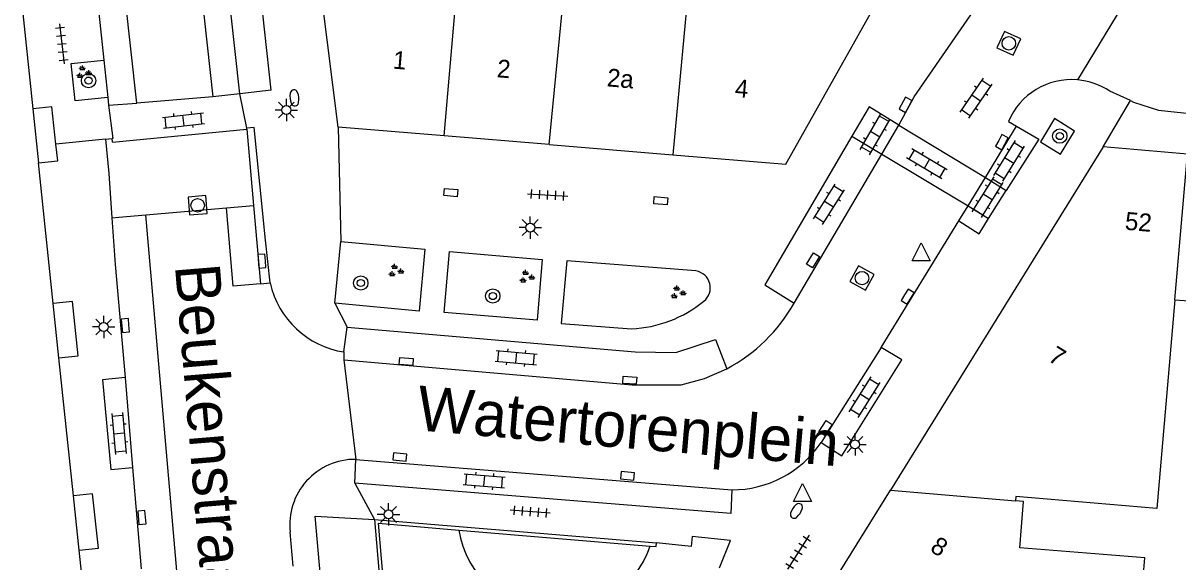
# Model space of a CAD drawing. Extents: x 131000 to 133014, y 396499 to 399001.
# Drawn here: x 132870.5 to 132935, y 396559.5 to 396589.5 of the extents above; entities that cross this region are included whole.
import ezdxf

# ---------------------------------------------------------------- set-up
doc = ezdxf.new("R2010")
doc.units = 0
for name, color, linetype in [('gg-afsc-muur', 7, 'Continuous'), ('gg-anno-huisnummerreeks BGT', 7, 'Continuous'), ('gg-anno-openbare ruimte label', 7, 'Continuous'), ('gg-bbg-gedigitaliseerde bebouwing', 7, 'Continuous'), ('gg-bbg-hoofdgebouw', 7, 'Continuous'), ('gg-bbg-toegangstrap', 7, 'Continuous'), ('gg-bbg-tussenscheiding', 7, 'Continuous'), ('gg-knt-verharding', 7, 'Continuous'), ('gg-knt-verharding nz', 7, 'Continuous'), ('gt-grn-groengrens', 7, 'Continuous'), ('gt-grn-vlakafsluiter', 7, 'Continuous'), ('gt-grn-weggrens', 7, 'Continuous'), ('gt-symb-boom', 7, 'Continuous'), ('gt-symb-brandkraan', 7, 'Continuous'), ('gt-symb-groenvak', 7, 'Continuous'), ('gt-symb-klinker verharding', 7, 'Continuous'), ('gt-symb-kolk', 7, 'Continuous'), ('gt-symb-kolk center center', 7, 'Continuous'), ('gt-symb-lichtmast', 7, 'Continuous'), ('gt-symb-rioolschacht', 7, 'Continuous'), ('gt-symb-tegel verharding', 7, 'Continuous'), ('gt-symb-waterafsluiter', 7, 'Continuous')]:
    doc.layers.add(name, color=color, linetype=linetype)

# ---------------------------------------------------------------- blocks, each defined once
blk = doc.blocks.new('gt0-BOOM')
at = {"layer": 'gt-symb-boom'}
for radius in [0.4, 0.2]:
    blk.add_circle((0, 0), radius, dxfattribs=at)
blk = doc.blocks.new('gt0-KL1')
at = {"layer": 'gt-symb-klinker verharding'}
for p, q in [((-1.15, 0.3), (1.15, 0.3)), ((-1, -0.3), (-1, 0.3)), ((-0.5, 0.3), (-0.5, 0.45)), ((0, -0.3), (0, 0.3)), ((0.5, 0.3), (0.5, 0.45)), ((1, -0.3), (1, 0.3)), ((-1.15, -0.3), (1.15, -0.3)), ((-0.5, -0.45), (-0.5, -0.3)), ((0.5, -0.45), (0.5, -0.3))]:
    blk.add_line(p, q, dxfattribs=at)
blk = doc.blocks.new('gt0-KOLK')
at = {"layer": 'gt-symb-kolk'}
blk.add_lwpolyline([(0, 0), (0.375, 0), (0.375, 0.4), (-0.375, 0.4), (-0.375, 0), (0, 0)], dxfattribs=at)
blk = doc.blocks.new('gt0-TEG1')
at = {"layer": 'gt-symb-tegel verharding'}
for p, q in [((-1.125, 0), (1.125, 0)), ((-0.9, -0.25), (-0.9, 0.25)), ((-0.45, -0.25), (-0.45, 0.25)), ((0, -0.25), (0, 0.25)), ((0.45, -0.25), (0.45, 0.25)), ((0.9, -0.25), (0.9, 0.25))]:
    blk.add_line(p, q, dxfattribs=at)
blk = doc.blocks.new('gt0-BR')
at = {"layer": 'gt-symb-brandkraan'}
for centre, radius, start, end in [((-0.244, 0), 0.206, 107.56694, 252.43307), ((0.599, -2.664), 3, 106.89205, 107.56694), ((0, -0.691), 0.938, 73.10799, 106.89205), ((-0.599, -2.664), 3, 72.43309, 73.10799), ((0.244, 0), 0.206, 287.56695, 72.43309), ((0.599, 2.664), 3, 252.43307, 253.10797), ((0, 0.691), 0.938, 253.10797, 286.89206), ((-0.599, 2.664), 3, 286.89206, 287.56695)]:
    blk.add_arc(centre, radius, start, end, dxfattribs=at)
blk = doc.blocks.new('gt0-WAFSL')
at = {"layer": 'gt-symb-waterafsluiter'}
for p, q in [((-0.5, -0.333), (0, 0.667)), ((0, 0.667), (0.5, -0.333)), ((0.5, -0.333), (-0.5, -0.333))]:
    blk.add_line(p, q, dxfattribs=at)
blk = doc.blocks.new('gt0-LMAST')
at = {"layer": 'gt-symb-lichtmast'}
for p, q in [((-0.182, 0.173), (-0.447, 0.438)), ((-0.005, 0.246), (-0.005, 0.621)), ((0.172, 0.173), (0.437, 0.438)), ((-0.255, -0.004), (-0.63, -0.004)), ((-0.182, -0.181), (-0.447, -0.446)), ((-0.005, -0.254), (-0.005, -0.629)), ((0.437, -0.446), (0.172, -0.181)), ((0.245, -0.004), (0.62, -0.004))]:
    blk.add_line(p, q, dxfattribs=at)
blk.add_circle((-0.005, -0.004), 0.25, dxfattribs=at)
blk = doc.blocks.new('gt0-KOLKCC')
at = {"layer": 'gt-symb-kolk center center'}
blk.add_lwpolyline([(-0.375, 0.2), (0.375, 0.2), (0.375, -0.2), (-0.375, -0.2)], close=True, dxfattribs=at)
blk = doc.blocks.new('gt0-RS')
at = {"layer": 'gt-symb-rioolschacht'}
blk.add_lwpolyline([(-0.5, -0.5), (0.5, -0.5), (0.5, 0.5), (-0.5, 0.5)], close=True, dxfattribs=at)
blk.add_circle((0, 0), 0.375, dxfattribs=at)
blk = doc.blocks.new('gt0-GRVAK')
at = {"layer": 'gt-symb-groenvak'}
for p, q in [((-0.11, 0.189), (-0.228, 0.24)), ((-0.182, 0.153), (0.088, 0.153)), ((-0.091, 0.211), (-0.156, 0.322)), ((-0.047, 0.214), (-0.047, 0.393)), ((-0.004, 0.211), (0.061, 0.322)), ((0.015, 0.189), (0.133, 0.24)), ((0.262, -0.052), (0.197, 0.059)), ((0.305, -0.049), (0.305, 0.13)), ((0.349, -0.052), (0.414, 0.059)), ((-0.245, -0.228), (-0.363, -0.177)), ((-0.318, -0.264), (-0.047, -0.264)), ((-0.226, -0.206), (-0.291, -0.095)), ((-0.183, -0.203), (-0.183, -0.024)), ((-0.139, -0.206), (-0.074, -0.095)), ((-0.12, -0.228), (-0.002, -0.177)), ((0.243, -0.074), (0.125, -0.023)), ((0.17, -0.11), (0.441, -0.11)), ((0.368, -0.074), (0.486, -0.023))]:
    blk.add_line(p, q, dxfattribs=at)

msp = doc.modelspace()

# ---------------------------------------------------------------- linework, layer by layer
at = {"layer": 'gg-afsc-muur'}
for p, q in [((132890.154, 396561.828), (132905.896, 396560.509)), ((132894.861, 396561.233), (132905.543, 396560.338))]:
    msp.add_line(p, q, dxfattribs=at)
for points in [[(132890.154, 396561.828), (132893.204, 396526.144), (132893.403, 396526.161)], [(132890.878, 396555.697), (132890.373, 396561.609), (132894.861, 396561.233)], [(132905.543, 396560.338), (132905.879, 396560.31), (132905.896, 396560.509)]]:
    msp.add_lwpolyline(points, dxfattribs=at)
at = {"layer": 'gg-bbg-gedigitaliseerde bebouwing'}
for points in [[(132934.825, 396574.09), (132933.821, 396562.434), (132925.953, 396563.112), (132925.934, 396562.864)], [(132934.825, 396574.09), (132937.146, 396573.907), (132936.542, 396566.897), (132939.535, 396566.639)], [(132933.09, 396559.002), (132933.144, 396559.684), (132926.17, 396560.23), (132926.373, 396562.827), (132925.934, 396562.864)]]:
    msp.add_lwpolyline(points, dxfattribs=at)
at = {"layer": 'gg-bbg-hoofdgebouw'}
for p, q in [((132870.272, 396592.462), (132871.081, 396584.752)), ((132888.13, 396583.73), (132887.1, 396591.85)), ((132871.081, 396584.752), (132871.399, 396581.725)), ((132894.034, 396583.241), (132888.13, 396583.73)), ((132899.897, 396582.755), (132894.034, 396583.241)), ((132899.897, 396582.755), (132906.801, 396582.183)), ((132930.82, 396582.62), (132918.947, 396563.455)), ((132935.524, 396582.215), (132930.82, 396582.62)), ((132872.223, 396573.876), (132871.399, 396581.725)), ((132872.54, 396570.851), (132872.223, 396573.876)), ((132873.35, 396563.137), (132872.54, 396570.851)), ((132873.667, 396560.109), (132873.35, 396563.137)), ((132915.665, 396558.158), (132918.947, 396563.455)), ((132874.475, 396552.416), (132873.667, 396560.109))]:
    msp.add_line(p, q, dxfattribs=at)
msp.add_lwpolyline([(132906.801, 396582.183), (132913.12, 396581.66), (132919.08, 396592.29)], dxfattribs=at)
at = {"layer": 'gg-bbg-toegangstrap'}
for points in [[(132872.366, 396582.773), (132872.137, 396584.863), (132871.081, 396584.752)], [(132871.399, 396581.725), (132872.468, 396581.838), (132872.366, 396582.773)], [(132872.54, 396570.851), (132873.619, 396570.964), (132873.289, 396573.988), (132872.223, 396573.876)], [(132873.667, 396560.109), (132874.747, 396560.219), (132874.418, 396563.249), (132873.35, 396563.137)]]:
    msp.add_lwpolyline(points, dxfattribs=at)
at = {"layer": 'gg-bbg-tussenscheiding'}
for p, q in [((132899.897, 396582.755), (132902.361, 396607.746)), ((132908.322, 396598.272), (132906.801, 396582.183)), ((132894.034, 396583.241), (132895.159, 396596.13)), ((132934.825, 396574.09), (132935.524, 396582.215)), ((132918.947, 396563.455), (132925.934, 396562.864))]:
    msp.add_line(p, q, dxfattribs=at)
at = {"layer": 'gg-knt-verharding'}
for p, q in [((132876.883, 396585.06), (132873.359, 396617.132)), ((132874.548, 396592.211), (132875.042, 396587.469)), ((132875.042, 396587.469), (132875.26, 396585.372)), ((132884.384, 396585.778), (132882.63, 396585.58)), ((132932.344, 396585.203), (132931.198, 396585.73)), ((132875.26, 396585.372), (132875.305, 396584.942)), ((132875.305, 396584.942), (132876.883, 396585.06)), ((132881.123, 396585.41), (132876.883, 396585.06)), ((132882.63, 396585.58), (132881.123, 396585.41)), ((132883.025, 396583.662), (132882.63, 396585.58)), ((132875.305, 396584.942), (132875.543, 396583.088)), ((132883.029, 396583.616), (132883.025, 396583.662)), ((132918.475, 396582.213), (132919.416, 396583.827)), ((132919.416, 396583.827), (132924.251, 396580.92)), ((132925.534, 396584.042), (132925.988, 396583.777)), ((132875.145, 396583.051), (132875.314, 396581.132)), ((132875.543, 396583.088), (132875.503, 396583.084)), ((132883.029, 396583.616), (132883.4, 396579.354)), ((132916.801, 396583.215), (132911.946, 396574.923)), ((132916.801, 396583.215), (132918.475, 396582.213)), ((132913.57, 396573.903), (132918.475, 396582.213)), ((132918.475, 396582.213), (132923.286, 396579.333)), ((132875.314, 396581.132), (132875.494, 396578.662)), ((132924.251, 396580.92), (132925.414, 396580.194)), ((132924.431, 396578.618), (132925.414, 396580.194)), ((132877.385, 396578.823), (132881.882, 396579.22)), ((132881.882, 396579.22), (132883.4, 396579.354)), ((132883.4, 396579.354), (132883.782, 396574.977)), ((132923.286, 396579.333), (132924.431, 396578.618)), ((132875.494, 396578.662), (132875.887, 396578.691)), ((132875.494, 396578.662), (132875.684, 396576.049)), ((132875.887, 396578.691), (132877.385, 396578.823)), ((132918.433, 396571.413), (132922.77, 396578.485)), ((132887.941, 396573.894), (132888.264, 396577.343)), ((132875.684, 396576.049), (132876.23, 396569.742)), ((132911.946, 396574.923), (132913.57, 396573.903)), ((132888.448, 396571.171), (132888.633, 396572.565)), ((132876.23, 396569.742), (132876.644, 396564.724)), ((132889.05, 396563.845), (132889.107, 396565.177)), ((132876.644, 396564.724), (132877.128, 396559.072)), ((132886.845, 396562.008), (132890.154, 396561.828)), ((132889.686, 396528.636), (132886.845, 396562.008)), ((132885.603, 396559.218), (132885.439, 396561.119))]:
    msp.add_line(p, q, dxfattribs=at)
for points in [[(132877.655, 396617.619), (132878.515, 396609.177), (132881.123, 396585.41)], [(132884.384, 396585.778), (132881.551, 396611.714), (132879.796, 396611.553)], [(132882.63, 396585.58), (132879.873, 396610.587), (132879.796, 396611.553)], [(132919.416, 396583.827), (132920.284, 396585.405), (132924.483, 396591.526)], [(132875.26, 396585.372), (132873.446, 396585.183), (132873.217, 396587.279), (132875.042, 396587.469)], [(132932.344, 396585.203), (132932.521, 396585.122), (132933.908, 396584.672), (132938.261, 396584.2)], [(132919.416, 396583.827), (132917.759, 396584.852), (132916.801, 396583.215)], [(132884.319, 396575.022), (132884.063, 396577.41), (132883.443, 396583.703), (132883.025, 396583.662)], [(132925.988, 396583.777), (132927.227, 396583.053), (132925.414, 396580.194)], [(132927.325, 396582.911), (132928.441, 396582.211), (132929.228, 396583.498), (132928.112, 396584.198), (132927.325, 396582.911)], [(132883.782, 396574.977), (132882.256, 396574.85), (132881.882, 396579.22)], [(132922.77, 396578.485), (132923.899, 396577.765), (132924.431, 396578.618)], [(132888.264, 396577.343), (132892.967, 396576.902), (132892.643, 396573.452), (132887.941, 396573.894)], [(132894.049, 396573.384), (132894.332, 396576.774), (132899.512, 396576.342), (132899.23, 396572.952), (132894.049, 396573.384)], [(132908.092, 396575.694), (132900.895, 396576.266), (132900.569, 396572.761), (132904.5, 396572.462)], [(132888.633, 396572.565), (132904.7, 396571.185), (132906.973, 396571.137), (132909.183, 396571.864), (132909.81, 396570.228)], [(132915.085, 396566.124), (132916.243, 396565.38), (132919.595, 396570.733), (132918.433, 396571.413)], [(132876.23, 396569.742), (132874.963, 396569.614), (132875.432, 396564.611), (132876.644, 396564.724)], [(132910.09, 396563.478), (132910.048, 396562.152), (132889.05, 396563.845)], [(132909.414, 396559.115), (132910.014, 396560.654), (132907.888, 396560.862), (132907.835, 396560.319), (132905.896, 396560.509)]]:
    msp.add_lwpolyline(points, dxfattribs=at)
for centre, radius, start, end in [((132929.068, 396582.531), 3.843, 85.26424, 156.84689), ((132929.068, 396582.531), 3.843, 56.34841, 85.27151), ((132907.939, 396574.75), 0.956, 308.75698, 80.81023), ((132889.207, 396576.124), 5.011, 192.7038, 261.28662), ((132904.179, 396579.36), 6.905, 272.66175, 309.13919), ((132905.516, 396578.382), 9.215, 297.77013, 330.91987), ((132910.109, 396569.481), 6.003, 269.8224, 326.0006), ((132889.075, 396561.52), 3.658, 89.49181, 186.28774)]:
    msp.add_arc(centre, radius, start, end, dxfattribs=at)
at = {"layer": 'gg-knt-verharding nz'}
for p, q in [((132924.251, 396580.92), (132925.988, 396583.777)), ((132875.522, 396582.88), (132875.503, 396583.084)), ((132875.522, 396582.88), (132883.029, 396583.616)), ((132923.286, 396579.333), (132924.251, 396580.92)), ((132922.77, 396578.485), (132923.286, 396579.333)), ((132918.433, 396571.413), (132915.085, 396566.124)), ((132888.448, 396571.171), (132888.441, 396570.731)), ((132889.107, 396565.177), (132910.09, 396563.478))]:
    msp.add_line(p, q, dxfattribs=at)
for points in [[(132879.963, 396531.681), (132881.489, 396531.817), (132877.385, 396578.823)], [(132888.441, 396570.731), (132904.535, 396569.338), (132907.276, 396569.337), (132908.576, 396569.69), (132909.81, 396570.228)]]:
    msp.add_lwpolyline(points, dxfattribs=at)
at = {"layer": 'gt-grn-groengrens'}
msp.add_arc((132900.313, 396562.109), 5.522, 189.12333, 341.29789, dxfattribs=at)
at = {"layer": 'gt-grn-vlakafsluiter'}
msp.add_line((132883.782, 396574.977), (132884.319, 396575.022), dxfattribs=at)
at = {"layer": 'gt-grn-weggrens'}
for p, q in [((132933.129, 396592.51), (132929.385, 396586.361)), ((132930.82, 396582.62), (132932.344, 396585.203)), ((132888.13, 396583.73), (132888.264, 396577.343)), ((132875.145, 396583.051), (132872.366, 396582.773)), ((132875.145, 396583.051), (132875.503, 396583.084)), ((132887.941, 396573.894), (132888.633, 396572.565)), ((132888.441, 396570.731), (132889.107, 396565.177)), ((132889.05, 396563.845), (132890.154, 396561.828))]:
    msp.add_line(p, q, dxfattribs=at)

# ---------------------------------------------------------------- block references
at = {"layer": 'gt-symb-boom'}
for p in [(132874.19, 396586.32), (132928.402, 396583.223), (132889.387, 396575.021), (132896.756, 396574.294)]:
    msp.add_blockref('gt0-BOOM', p, dxfattribs=at)
at = {"layer": 'gt-symb-brandkraan'}
for p, rotation in [((132885.682, 396585.357), -83.57125225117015), ((132913.703, 396562.297), -122.95900987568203)]:
    msp.add_blockref('gt0-BR', p, dxfattribs=dict(at, rotation=rotation))
at = {"layer": 'gt-symb-groenvak'}
for p in [(132873.892, 396586.779), (132891.323, 396575.699), (132898.632, 396575.358), (132907.073, 396574.482)]:
    msp.add_blockref('gt0-GRVAK', p, dxfattribs=at)
at = {"layer": 'gt-symb-klinker verharding'}
for p, rotation in [((132923.739, 396585.337), 55.547516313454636), ((132879.488, 396584.094), 6.3148844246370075), ((132918.096, 396583.321), 59.71467559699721), ((132925.576, 396581.842), 58.122183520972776), ((132920.983, 396581.674), 149.25252712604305), ((132915.518, 396579.414), 57.915638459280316), ((132924.38, 396579.819), 58.12218352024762), ((132898.065, 396570.856), -4.934985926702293), ((132917.514, 396568.652), 57.94605591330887), ((132875.886, 396566.626), -84.6655599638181), ((132896.28, 396563.976), -4.934985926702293)]:
    msp.add_blockref('gt0-KL1', p, dxfattribs=dict(at, rotation=rotation))
at = {"layer": 'gt-symb-kolk'}
for p, rotation in [((132919.976, 396584.878), 61.89717643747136), ((132924.995, 396582.982), -118.74303563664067), ((132884.061, 396576.265), 94.70180831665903), ((132919.738, 396574.361), -121.2584853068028), ((132876.446, 396572.665), 95.04916646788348), ((132891.548, 396565.11), -5.049166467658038), ((132904.254, 396564.056), -5.682084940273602), ((132877.371, 396561.945), 94.99208116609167)]:
    msp.add_blockref('gt0-KOLK', p, dxfattribs=dict(at, rotation=rotation))
at = {"layer": 'gt-symb-kolk center center'}
for p, rotation in [((132894.415, 396580.066), -4.758885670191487), ((132906.126, 396579.614), -4.758885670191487), ((132914.627, 396576.291), 57.53320054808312), ((132891.925, 396570.641), -4.473406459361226), ((132904.402, 396569.593), 176.61671238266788), ((132915.333, 396566.924), 56.834400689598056)]:
    msp.add_blockref('gt0-KOLKCC', p, dxfattribs=dict(at, rotation=rotation))
at = {"layer": 'gt-symb-lichtmast'}
for p in [(132885.238, 396584.682), (132898.85, 396578.121), (132875.04, 396572.57), (132916.979, 396566.012), (132890.938, 396562.106)]:
    msp.add_blockref('gt0-LMAST', p, dxfattribs=at)
at = {"layer": 'gt-symb-rioolschacht'}
for p, rotation in [((132925.559, 396588.398), 65.22886109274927), ((132880.28, 396579.36), 94.644721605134), ((132917.365, 396575.296), 60.795159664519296)]:
    msp.add_blockref('gt0-RS', p, dxfattribs=dict(at, rotation=rotation))
at = {"layer": 'gt-symb-tegel verharding'}
for p, rotation in [((132872.696, 396588.373), -83.68511557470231), ((132899.816, 396579.936), -3.211625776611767), ((132898.844, 396562.258), 175.5837165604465), ((132913.805, 396559.992), -122.33937708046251)]:
    msp.add_blockref('gt0-TEG1', p, dxfattribs=dict(at, rotation=rotation))
at = {"layer": 'gt-symb-waterafsluiter'}
for p in [(132920.664, 396576.595), (132914.04, 396563.166)]:
    msp.add_blockref('gt0-WAFSL', p, dxfattribs=at)

# ---------------------------------------------------------------- texts
at = {"layer": 'gg-anno-huisnummerreeks BGT'}
for s, rotation, p in [('1', 355.2, (132891.149, 396586.993)), ('2', 355.2, (132896.959, 396586.512)), ('2a', 355.2, (132903.098, 396586.003)), ('4', 355.3, (132910.244, 396585.41)), ('52', 355.1, (132932.012, 396578)), ('7', 328.2, (132927.691, 396570.711)), ('8', 328.2, (132921.107, 396560.083))]:
    msp.add_text(s, height=1, rotation=rotation, dxfattribs=at).set_placement(p)
at = {"layer": 'gg-anno-openbare ruimte label'}
for s, rotation, p in [('Beukenstraat', 274.7, (132879.01, 396575.998)), ('Watertorenplein', 355.1, (132892.451, 396566.809))]:
    msp.add_text(s, height=2.5, rotation=rotation, dxfattribs=at).set_placement(p)

doc.saveas('drawing.dxf')
